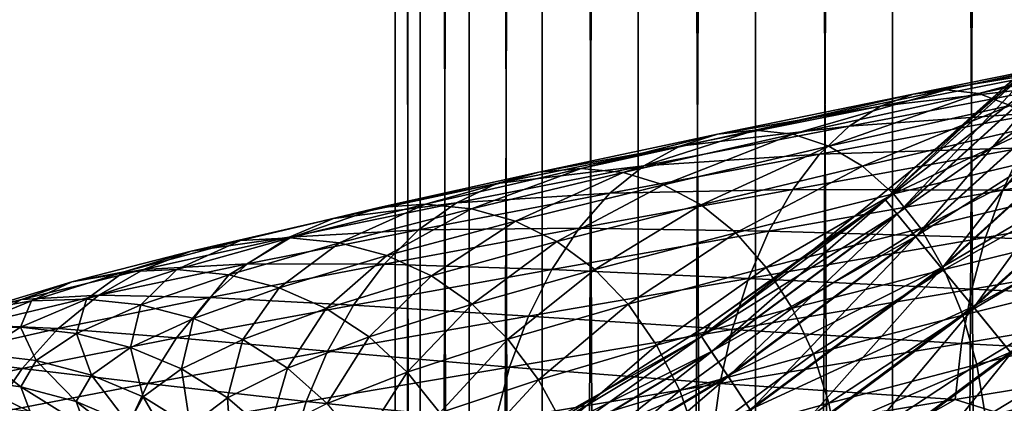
# Model space of a CAD drawing. Header units: metres. Extents: x -44 to 117, y -432 to 89.
# Tile 604 of 656: x -15.64 to -8.66, y -219.23 to -216.51. Entities that reach past the tile are written whole.
import ezdxf

# ---------------------------------------------------------------- set-up
doc = ezdxf.new("R2010")
doc.units = ezdxf.units.M
doc.layers.add('solid_125568', color=7, linetype='CONTINUOUS')

msp = doc.modelspace()

# ---------------------------------------------------------------- linework, layer by layer
at = {"layer": 'solid_125568'}
for points in [[(-8.356239, -312.879852, 239.338547), (-8.356239, -118.084877, 204.990936), (-9.455857, -118.26503, 203.969254)], [(-9.455857, -313.059998, 238.316864), (-9.455857, -118.26503, 203.969254), (-10.427602, -118.466125, 202.828781)], [(-9.455857, -313.059998, 238.316864), (-8.356239, -312.879852, 239.338547), (-9.455857, -118.26503, 203.969254)], [(-10.427602, -313.261108, 237.176392), (-10.427602, -118.466125, 202.828781), (-11.25833, -118.685455, 201.5849)], [(-10.427602, -313.261108, 237.176392), (-9.455857, -313.059998, 238.316864), (-10.427602, -118.466125, 202.828781)], [(-11.25833, -313.480438, 235.93251), (-11.25833, -118.685455, 201.5849), (-11.93681, -118.920044, 200.254456)], [(-11.25833, -313.480438, 235.93251), (-10.427602, -313.261108, 237.176392), (-11.25833, -118.685455, 201.5849)], [(-11.93681, -313.715027, 234.602066), (-11.93681, -118.920044, 200.254456), (-12.453864, -119.166733, 198.855453)], [(-11.93681, -313.715027, 234.602066), (-11.25833, -313.480438, 235.93251), (-11.93681, -118.920044, 200.254456)], [(-12.453864, -313.9617, 233.203064), (-12.453864, -119.166733, 198.855453), (-12.802501, -119.422173, 197.406784)], [(-12.453864, -313.9617, 233.203064), (-11.93681, -313.715027, 234.602066), (-12.453864, -119.166733, 198.855453)], [(-12.802501, -314.217133, 231.754395), (-12.802501, -119.422173, 197.406784), (-12.978006, -119.682907, 195.928055)], [(-12.802501, -314.217133, 231.754395), (-12.453864, -313.9617, 233.203064), (-12.802501, -119.422173, 197.406784)], [(-12.978006, -314.477875, 230.275665), (-12.978006, -119.682907, 195.928055), (-12.978006, -119.945427, 194.439255)], [(-12.978006, -314.477875, 230.275665), (-12.802501, -314.217133, 231.754395), (-12.978006, -119.682907, 195.928055)], [(-12.978006, -314.740387, 228.786865), (-12.978006, -119.945427, 194.439255), (-12.802501, -120.206169, 192.960526)], [(-12.978006, -314.740387, 228.786865), (-12.978006, -314.477875, 230.275665), (-12.978006, -119.945427, 194.439255)], [(-12.802501, -315.001129, 227.308136), (-12.978006, -314.740387, 228.786865), (-12.802501, -120.206169, 192.960526)], [(-12.802501, -315.001129, 227.308136), (-12.802501, -120.206169, 192.960526), (-12.453864, -120.461609, 191.511856)], [(-12.453864, -315.256592, 225.859467), (-12.802501, -315.001129, 227.308136), (-12.453864, -120.461609, 191.511856)], [(-12.453864, -315.256592, 225.859467), (-12.453864, -120.461609, 191.511856), (-11.93681, -120.70829, 190.112839)], [(-11.93681, -315.503265, 224.460449), (-12.453864, -315.256592, 225.859467), (-11.93681, -120.70829, 190.112839)], [(-11.93681, -315.503265, 224.460449), (-11.93681, -120.70829, 190.112839), (-11.25833, -120.942879, 188.782394)], [(-11.25833, -315.737854, 223.130005), (-11.93681, -315.503265, 224.460449), (-11.25833, -120.942879, 188.782394)], [(-11.25833, -315.737854, 223.130005), (-11.25833, -120.942879, 188.782394), (-10.427602, -121.162209, 187.538528)], [(-10.427602, -315.957184, 221.886139), (-11.25833, -315.737854, 223.130005), (-10.427602, -121.162209, 187.538528)], [(-10.427602, -315.957184, 221.886139), (-10.427602, -121.162209, 187.538528), (-9.455857, -121.363304, 186.398041)], [(-9.455857, -316.158295, 220.745651), (-10.427602, -315.957184, 221.886139), (-9.455857, -121.363304, 186.398041)], [(-9.455857, -316.158295, 220.745651), (-9.455857, -121.363304, 186.398041), (-8.356239, -121.543457, 185.376373)], [(-8.356239, -316.33844, 219.723969), (-9.455857, -316.158295, 220.745651), (-8.356239, -121.543457, 185.376373)], [(-8.303353, -216.69664, 450.53775), (-9.318127, -217.575668, 450), (-9.506147, -217.786789, 450.53775)], [(-8.303353, -216.69664, 450.53775), (-9.506147, -217.786789, 450.53775), (-8.213643, -216.786362, 451.072662)], [(-8.652959, -216.978928, 450), (-8.302268, -216.697739, 449.452484), (-9.505175, -217.787979, 449.452484)], [(-9.42373, -217.887222, 448.917908), (-9.505175, -217.787979, 449.452484), (-8.302268, -216.697739, 449.452484)], [(-8.211489, -216.788513, 448.917908), (-9.42373, -217.887222, 448.917908), (-8.302268, -216.697739, 449.452484)], [(-8.303353, -216.69664, 450.53775), (-8.652959, -216.978928, 450), (-9.318127, -217.575668, 450)], [(-7.818278, -216.737244, 961.730774), (-9.309983, -217.038788, 960.789673), (-8.01251, -216.824783, 962.082886)], [(-9.076438, -217.008865, 960.450745), (-9.309983, -217.038788, 960.789673), (-7.818278, -216.737244, 961.730774)], [(-7.622154, -216.705948, 961.369019), (-9.076438, -217.008865, 960.450745), (-7.818278, -216.737244, 961.730774)], [(-8.84597, -217.035309, 960.110229), (-9.076438, -217.008865, 960.450745), (-7.622154, -216.705948, 961.369019)], [(-7.428681, -216.731247, 961.006042), (-8.84597, -217.035309, 960.110229), (-7.622154, -216.705948, 961.369019)], [(-8.623734, -217.118408, 959.776367), (-8.84597, -217.035309, 960.110229), (-7.428681, -216.731247, 961.006042)], [(-8.01251, -216.824783, 962.082886), (-9.541183, -217.124695, 961.119141), (-8.199882, -216.968109, 962.417053)], [(-9.309983, -217.038788, 960.789673), (-9.541183, -217.124695, 961.119141), (-8.01251, -216.824783, 962.082886)], [(-9.506147, -217.786789, 450.53775), (-9.425663, -217.884872, 451.072662), (-8.213643, -216.786362, 451.072662)], [(-8.213643, -216.786362, 451.072662), (-9.425663, -217.884872, 451.072662), (-8.06581, -216.934189, 451.581116)], [(-9.290188, -218.049942, 448.410065), (-9.42373, -217.887222, 448.917908), (-8.211489, -216.788513, 448.917908)], [(-8.06264, -216.937363, 448.410065), (-9.290188, -218.049942, 448.410065), (-8.211489, -216.788513, 448.917908)], [(-9.425663, -217.884872, 451.072662), (-9.293032, -218.046478, 451.581116), (-8.06581, -216.934189, 451.581116)], [(-8.06581, -216.934189, 451.581116), (-9.293032, -218.046478, 451.581116), (-7.863501, -217.136505, 452.050568)], [(-9.107841, -218.272141, 447.941406), (-9.290188, -218.049942, 448.410065), (-8.06264, -216.937363, 448.410065)], [(-7.859394, -217.14061, 447.941406), (-9.107841, -218.272141, 447.941406), (-8.06264, -216.937363, 448.410065)], [(-9.076438, -217.008865, 960.450745), (-10.42813, -217.294891, 959.383484), (-9.309983, -217.038788, 960.789673)], [(-10.163273, -217.322845, 959.069214), (-10.42813, -217.294891, 959.383484), (-9.076438, -217.008865, 960.450745)], [(-8.84597, -217.035309, 960.110229), (-10.163273, -217.322845, 959.069214), (-9.076438, -217.008865, 960.450745)], [(-9.907877, -217.40715, 958.760559), (-10.163273, -217.322845, 959.069214), (-8.84597, -217.035309, 960.110229)], [(-8.623734, -217.118408, 959.776367), (-9.907877, -217.40715, 958.760559), (-8.84597, -217.035309, 960.110229)], [(-8.199882, -216.968109, 962.417053), (-9.764216, -217.266159, 961.431335), (-8.37539, -217.166779, 962.724915)], [(-9.541183, -217.124695, 961.119141), (-9.764216, -217.266159, 961.431335), (-8.199882, -216.968109, 962.417053)], [(-9.318127, -217.575668, 450), (-8.652959, -216.978928, 450), (-9.505175, -217.787979, 449.452484)], [(-9.309983, -217.038788, 960.789673), (-10.696456, -217.322983, 959.695862), (-9.541183, -217.124695, 961.119141)], [(-10.42813, -217.294891, 959.383484), (-10.696456, -217.322983, 959.695862), (-9.309983, -217.038788, 960.789673)], [(-9.541183, -217.124695, 961.119141), (-10.962009, -217.406784, 959.998901), (-9.764216, -217.266159, 961.431335)], [(-10.696456, -217.322983, 959.695862), (-10.962009, -217.406784, 959.998901), (-9.541183, -217.124695, 961.119141)], [(-8.37539, -217.166779, 962.724915), (-9.97323, -217.462738, 961.718628), (-8.534886, -217.419037, 962.99884)], [(-9.764216, -217.266159, 961.431335), (-9.97323, -217.462738, 961.718628), (-8.37539, -217.166779, 962.724915)], [(-9.667994, -217.548111, 958.465088), (-9.907877, -217.40715, 958.760559), (-8.623734, -217.118408, 959.776367)], [(-8.414945, -217.258469, 959.457336), (-9.667994, -217.548111, 958.465088), (-8.623734, -217.118408, 959.776367)], [(-9.293032, -218.046478, 451.581116), (-9.111526, -218.267639, 452.050568), (-7.863501, -217.136505, 452.050568)], [(-7.863501, -217.136505, 452.050568), (-9.111526, -218.267639, 452.050568), (-7.611709, -217.38829, 452.469421)], [(-8.881191, -218.548309, 447.52356), (-9.107841, -218.272141, 447.941406), (-7.859394, -217.14061, 447.941406)], [(-7.606764, -217.393234, 447.52356), (-8.881191, -218.548309, 447.52356), (-7.859394, -217.14061, 447.941406)], [(-10.42813, -217.294891, 959.383484), (-11.661458, -217.564148, 958.178101), (-10.696456, -217.322983, 959.695862)], [(-11.365217, -217.594025, 957.893494), (-11.661458, -217.564148, 958.178101), (-10.42813, -217.294891, 959.383484)], [(-10.163273, -217.322845, 959.069214), (-11.365217, -217.594025, 957.893494), (-10.42813, -217.294891, 959.383484)], [(-9.764216, -217.266159, 961.431335), (-11.218184, -217.545883, 960.285522), (-9.97323, -217.462738, 961.718628)], [(-10.962009, -217.406784, 959.998901), (-11.218184, -217.545883, 960.285522), (-9.764216, -217.266159, 961.431335)], [(-9.449429, -217.74472, 958.189636), (-9.667994, -217.548111, 958.465088), (-8.414945, -217.258469, 959.457336)], [(-8.22467, -217.454529, 959.160522), (-9.449429, -217.74472, 958.189636), (-8.414945, -217.258469, 959.457336)], [(-10.696456, -217.322983, 959.695862), (-11.961518, -217.589996, 958.460266), (-10.962009, -217.406784, 959.998901)], [(-11.661458, -217.564148, 958.178101), (-11.961518, -217.589996, 958.460266), (-10.696456, -217.322983, 959.695862)], [(-11.07956, -217.679886, 957.613403), (-11.365217, -217.594025, 957.893494), (-10.163273, -217.322845, 959.069214)], [(-9.907877, -217.40715, 958.760559), (-11.07956, -217.679886, 957.613403), (-10.163273, -217.322845, 959.069214)], [(-10.962009, -217.406784, 959.998901), (-12.258412, -217.671249, 958.733398), (-11.218184, -217.545883, 960.285522)], [(-11.961518, -217.589996, 958.460266), (-12.258412, -217.671249, 958.733398), (-10.962009, -217.406784, 959.998901)], [(-10.811306, -217.822006, 957.344727), (-11.07956, -217.679886, 957.613403), (-9.907877, -217.40715, 958.760559)], [(-9.667994, -217.548111, 958.465088), (-10.811306, -217.822006, 957.344727), (-9.907877, -217.40715, 958.760559)], [(-8.534886, -217.419037, 962.99884), (-10.163267, -217.712708, 961.973633), (-8.676085, -217.717621, 963.234192)], [(-9.97323, -217.462738, 961.718628), (-10.163267, -217.712708, 961.973633), (-8.534886, -217.419037, 962.99884)], [(-9.111526, -218.267639, 452.050568), (-8.885627, -218.542908, 452.469421), (-7.611709, -217.38829, 452.469421)], [(-7.611709, -217.38829, 452.469421), (-8.885627, -218.542908, 452.469421), (-7.316644, -217.68335, 452.827362)], [(-8.615828, -218.871658, 447.16684), (-8.881191, -218.548309, 447.52356), (-7.606764, -217.393234, 447.52356)], [(-6.923314, -217.406464, 964.096313), (-8.676085, -217.717621, 963.234192), (-7.019741, -217.744629, 964.301453)], [(-8.534886, -217.419037, 962.99884), (-8.676085, -217.717621, 963.234192), (-6.923314, -217.406464, 964.096313)], [(-9.97323, -217.462738, 961.718628), (-11.45834, -217.739868, 960.548706), (-10.163267, -217.712708, 961.973633)], [(-11.218184, -217.545883, 960.285522), (-11.45834, -217.739868, 960.548706), (-9.97323, -217.462738, 961.718628)], [(-9.256039, -217.990875, 957.938721), (-9.449429, -217.74472, 958.189636), (-8.22467, -217.454529, 959.160522)], [(-8.056315, -217.70047, 958.890808), (-9.256039, -217.990875, 957.938721), (-8.22467, -217.454529, 959.160522)], [(-11.961518, -217.589996, 958.460266), (-13.092133, -217.840591, 957.097839), (-12.258412, -217.671249, 958.733398)], [(-12.763709, -217.817383, 956.848999), (-13.092133, -217.840591, 957.097839), (-11.961518, -217.589996, 958.460266)], [(-11.661458, -217.564148, 958.178101), (-12.763709, -217.817383, 956.848999), (-11.961518, -217.589996, 958.460266)], [(-12.439415, -217.849533, 956.597229), (-12.763709, -217.817383, 956.848999), (-11.661458, -217.564148, 958.178101)], [(-11.218184, -217.545883, 960.285522), (-12.544818, -217.807495, 958.991089), (-11.45834, -217.739868, 960.548706)], [(-12.258412, -217.671249, 958.733398), (-12.544818, -217.807495, 958.991089), (-11.218184, -217.545883, 960.285522)], [(-11.365217, -217.594025, 957.893494), (-12.439415, -217.849533, 956.597229), (-11.661458, -217.564148, 958.178101)], [(-10.566929, -218.019409, 957.093506), (-10.811306, -217.822006, 957.344727), (-9.667994, -217.548111, 958.465088)], [(-9.449429, -217.74472, 958.189636), (-10.566929, -218.019409, 957.093506), (-9.667994, -217.548111, 958.465088)], [(-10.014626, -218.135529, 450), (-9.318127, -217.575668, 450), (-9.505175, -217.787979, 449.452484)], [(-9.506147, -217.786789, 450.53775), (-9.318127, -217.575668, 450), (-10.014626, -218.135529, 450)], [(-12.126709, -217.937286, 956.348755), (-12.439415, -217.849533, 956.597229), (-11.365217, -217.594025, 957.893494)], [(-11.07956, -217.679886, 957.613403), (-12.126709, -217.937286, 956.348755), (-11.365217, -217.594025, 957.893494)], [(-12.258412, -217.671249, 958.733398), (-13.417028, -217.918839, 957.337952), (-12.544818, -217.807495, 958.991089)], [(-13.092133, -217.840591, 957.097839), (-13.417028, -217.918839, 957.337952), (-12.258412, -217.671249, 958.733398)], [(-11.833097, -218.080872, 956.109619), (-12.126709, -217.937286, 956.348755), (-11.07956, -217.679886, 957.613403)], [(-10.811306, -217.822006, 957.344727), (-11.833097, -218.080872, 956.109619), (-11.07956, -217.679886, 957.613403)], [(-10.163267, -217.712708, 961.973633), (-11.676769, -217.987015, 960.781799), (-10.331503, -218.008881, 962.1922)], [(-11.45834, -217.739868, 960.548706), (-11.676769, -217.987015, 960.781799), (-10.163267, -217.712708, 961.973633)], [(-10.163267, -217.712708, 961.973633), (-10.331503, -218.008881, 962.1922), (-8.676085, -217.717621, 963.234192)], [(-8.676085, -217.717621, 963.234192), (-10.331503, -218.008881, 962.1922), (-8.796948, -218.053833, 963.427307)], [(-9.091079, -218.279221, 957.716614), (-9.256039, -217.990875, 957.938721), (-8.056315, -217.70047, 958.890808)], [(-7.912737, -217.988953, 958.652771), (-9.091079, -218.279221, 957.716614), (-8.056315, -217.70047, 958.890808)], [(-8.885627, -218.542908, 452.469421), (-8.620904, -218.865463, 452.827362), (-7.316644, -217.68335, 452.827362)], [(-8.676085, -217.717621, 963.234192), (-8.796948, -218.053833, 963.427307), (-7.019741, -217.744629, 964.301453)], [(-11.45834, -217.739868, 960.548706), (-12.813391, -217.998352, 959.227112), (-11.676769, -217.987015, 960.781799)], [(-12.544818, -217.807495, 958.991089), (-12.813391, -217.998352, 959.227112), (-11.45834, -217.739868, 960.548706)], [(-9.506147, -217.786789, 450.53775), (-10.740414, -218.656876, 450), (-10.810003, -218.753799, 450.53775)], [(-9.506147, -217.786789, 450.53775), (-10.810003, -218.753799, 450.53775), (-9.425663, -217.884872, 451.072662)], [(-10.014626, -218.135529, 450), (-9.505175, -217.787979, 449.452484), (-10.809152, -218.755081, 449.452484)], [(-10.737826, -218.861816, 448.917908), (-10.809152, -218.755081, 449.452484), (-9.505175, -217.787979, 449.452484)], [(-9.506147, -217.786789, 450.53775), (-10.014626, -218.135529, 450), (-10.740414, -218.656876, 450)], [(-9.42373, -217.887222, 448.917908), (-10.737826, -218.861816, 448.917908), (-9.505175, -217.787979, 449.452484)], [(-10.350698, -218.265945, 956.864014), (-10.566929, -218.019409, 957.093506), (-9.449429, -217.74472, 958.189636)], [(-9.256039, -217.990875, 957.938721), (-10.350698, -218.265945, 956.864014), (-9.449429, -217.74472, 958.189636)], [(-7.019741, -217.744629, 964.301453), (-8.796948, -218.053833, 963.427307), (-7.098121, -218.111679, 964.458679)], [(-13.092133, -217.840591, 957.097839), (-14.075714, -218.075546, 955.623962), (-13.417028, -217.918839, 957.337952)], [(-13.722616, -218.055405, 955.411194), (-14.075714, -218.075546, 955.623962), (-13.092133, -217.840591, 957.097839)], [(-12.544818, -217.807495, 958.991089), (-13.730448, -218.051773, 957.563721), (-12.813391, -217.998352, 959.227112)], [(-13.417028, -217.918839, 957.337952), (-13.730448, -218.051773, 957.563721), (-12.544818, -217.807495, 958.991089)], [(-12.763709, -217.817383, 956.848999), (-13.722616, -218.055405, 955.411194), (-13.092133, -217.840591, 957.097839)], [(-13.373911, -218.090179, 955.195068), (-13.722616, -218.055405, 955.411194), (-12.763709, -217.817383, 956.848999)], [(-12.439415, -217.849533, 956.597229), (-13.373911, -218.090179, 955.195068), (-12.763709, -217.817383, 956.848999)], [(-13.037666, -218.18013, 954.980835), (-13.373911, -218.090179, 955.195068), (-12.439415, -217.849533, 956.597229)], [(-12.126709, -217.937286, 956.348755), (-13.037666, -218.18013, 954.980835), (-12.439415, -217.849533, 956.597229)], [(-11.565655, -218.279282, 955.885315), (-11.833097, -218.080872, 956.109619), (-10.811306, -217.822006, 957.344727)], [(-10.566929, -218.019409, 957.093506), (-11.565655, -218.279282, 955.885315), (-10.811306, -217.822006, 957.344727)], [(-13.417028, -217.918839, 957.337952), (-14.424963, -218.150391, 955.828247), (-13.730448, -218.051773, 957.563721)], [(-14.075714, -218.075546, 955.623962), (-14.424963, -218.150391, 955.828247), (-13.417028, -217.918839, 957.337952)], [(-12.721994, -218.325455, 954.773804), (-13.037666, -218.18013, 954.980835), (-12.126709, -217.937286, 956.348755)], [(-11.833097, -218.080872, 956.109619), (-12.721994, -218.325455, 954.773804), (-12.126709, -217.937286, 956.348755)], [(-10.810003, -218.753799, 450.53775), (-10.739519, -218.859283, 451.072662), (-9.425663, -217.884872, 451.072662)], [(-9.425663, -217.884872, 451.072662), (-10.739519, -218.859283, 451.072662), (-9.293032, -218.046478, 451.581116)], [(-10.620876, -219.03685, 448.410065), (-10.737826, -218.861816, 448.917908), (-9.42373, -217.887222, 448.917908)], [(-9.290188, -218.049942, 448.410065), (-10.620876, -219.03685, 448.410065), (-9.42373, -217.887222, 448.917908)], [(-12.813391, -217.998352, 959.227112), (-14.024417, -218.239029, 957.769714), (-13.057732, -218.242172, 959.435425)], [(-13.730448, -218.051773, 957.563721), (-14.024417, -218.239029, 957.769714), (-12.813391, -217.998352, 959.227112)], [(-11.676769, -217.987015, 960.781799), (-13.057732, -218.242172, 959.435425), (-11.870142, -218.280212, 960.980896)], [(-12.813391, -217.998352, 959.227112), (-13.057732, -218.242172, 959.435425), (-11.676769, -217.987015, 960.781799)], [(-11.676769, -217.987015, 960.781799), (-11.870142, -218.280212, 960.980896), (-10.331503, -218.008881, 962.1922)], [(-10.331503, -218.008881, 962.1922), (-11.870142, -218.280212, 960.980896), (-10.475448, -218.34259, 962.37085)], [(-10.331503, -218.008881, 962.1922), (-10.475448, -218.34259, 962.37085), (-8.796948, -218.053833, 963.427307)], [(-10.16623, -218.554245, 956.660034), (-10.350698, -218.265945, 956.864014), (-9.256039, -217.990875, 957.938721)], [(-9.091079, -218.279221, 957.716614), (-10.16623, -218.554245, 956.660034), (-9.256039, -217.990875, 957.938721)], [(-8.957634, -218.602325, 957.52771), (-9.091079, -218.279221, 957.716614), (-7.912737, -217.988953, 958.652771)], [(-7.796608, -218.312531, 958.451111), (-8.957634, -218.602325, 957.52771), (-7.912737, -217.988953, 958.652771)], [(-14.075714, -218.075546, 955.623962), (-14.899809, -218.295731, 954.054016), (-14.424963, -218.150391, 955.828247)], [(-14.526038, -218.278992, 953.879761), (-14.899809, -218.295731, 954.054016), (-14.075714, -218.075546, 955.623962)], [(-13.730448, -218.051773, 957.563721), (-14.761875, -218.279572, 956.01947), (-14.024417, -218.239029, 957.769714)], [(-14.424963, -218.150391, 955.828247), (-14.761875, -218.279572, 956.01947), (-13.730448, -218.051773, 957.563721)], [(-13.722616, -218.055405, 955.411194), (-14.526038, -218.278992, 953.879761), (-14.075714, -218.075546, 955.623962)], [(-14.156871, -218.316757, 953.701599), (-14.526038, -218.278992, 953.879761), (-13.722616, -218.055405, 955.411194)], [(-13.373911, -218.090179, 955.195068), (-14.156871, -218.316757, 953.701599), (-13.722616, -218.055405, 955.411194)], [(-12.43449, -218.525085, 954.578552), (-12.721994, -218.325455, 954.773804), (-11.833097, -218.080872, 956.109619)], [(-11.565655, -218.279282, 955.885315), (-12.43449, -218.525085, 954.578552), (-11.833097, -218.080872, 956.109619)], [(-11.329015, -218.526367, 955.679443), (-11.565655, -218.279282, 955.885315), (-10.566929, -218.019409, 957.093506)], [(-10.350698, -218.265945, 956.864014), (-11.329015, -218.526367, 955.679443), (-10.566929, -218.019409, 957.093506)], [(-10.739519, -218.859283, 451.072662), (-10.623367, -219.033127, 451.581116), (-9.293032, -218.046478, 451.581116)], [(-9.293032, -218.046478, 451.581116), (-10.623367, -219.033127, 451.581116), (-9.111526, -218.267639, 452.050568)], [(-10.461186, -219.275848, 447.941406), (-10.620876, -219.03685, 448.410065), (-9.290188, -218.049942, 448.410065)], [(-8.796948, -218.053833, 963.427307), (-10.475448, -218.34259, 962.37085), (-8.89512, -218.418915, 963.574646)], [(-9.107841, -218.272141, 447.941406), (-10.461186, -219.275848, 447.941406), (-9.290188, -218.049942, 448.410065)], [(-8.796948, -218.053833, 963.427307), (-8.89512, -218.418915, 963.574646), (-7.098121, -218.111679, 964.458679)], [(-14.424963, -218.150391, 955.828247), (-15.269454, -218.36676, 954.220154), (-14.761875, -218.279572, 956.01947)], [(-14.899809, -218.295731, 954.054016), (-15.269454, -218.36676, 954.220154), (-14.424963, -218.150391, 955.828247)], [(-13.800898, -218.40921, 953.523865), (-14.156871, -218.316757, 953.701599), (-13.373911, -218.090179, 955.195068)], [(-13.037666, -218.18013, 954.980835), (-13.800898, -218.40921, 953.523865), (-13.373911, -218.090179, 955.195068)], [(-10.740414, -218.656876, 450), (-10.014626, -218.135529, 450), (-10.809152, -218.755081, 449.452484)], [(-7.098121, -218.111679, 964.458679), (-8.89512, -218.418915, 963.574646), (-7.156451, -218.498795, 964.564331)], [(-13.466742, -218.556519, 953.351074), (-13.800898, -218.40921, 953.523865), (-13.037666, -218.18013, 954.980835)], [(-12.721994, -218.325455, 954.773804), (-13.466742, -218.556519, 953.351074), (-13.037666, -218.18013, 954.980835)], [(-14.761875, -218.279572, 956.01947), (-15.62604, -218.491791, 954.374512), (-15.077939, -218.462799, 956.192932)], [(-15.269454, -218.36676, 954.220154), (-15.62604, -218.491791, 954.374512), (-14.761875, -218.279572, 956.01947)], [(-14.526038, -218.278992, 953.879761), (-15.164961, -218.489349, 952.271423), (-14.899809, -218.295731, 954.054016)], [(-14.779512, -218.530396, 952.133118), (-15.164961, -218.489349, 952.271423), (-14.526038, -218.278992, 953.879761)], [(-14.024417, -218.239029, 957.769714), (-15.077939, -218.462799, 956.192932), (-14.291923, -218.479004, 957.950623)], [(-14.761875, -218.279572, 956.01947), (-15.077939, -218.462799, 956.192932), (-14.024417, -218.239029, 957.769714)], [(-14.156871, -218.316757, 953.701599), (-14.779512, -218.530396, 952.133118), (-14.526038, -218.278992, 953.879761)], [(-14.024417, -218.239029, 957.769714), (-14.291923, -218.479004, 957.950623), (-13.057732, -218.242172, 959.435425)], [(-13.057732, -218.242172, 959.435425), (-14.291923, -218.479004, 957.950623), (-13.274045, -218.53186, 959.612427)], [(-13.057732, -218.242172, 959.435425), (-13.274045, -218.53186, 959.612427), (-11.870142, -218.280212, 960.980896)], [(-11.870142, -218.280212, 960.980896), (-13.274045, -218.53186, 959.612427), (-12.03554, -218.610886, 961.1427)], [(-12.180097, -218.772888, 954.398376), (-12.43449, -218.525085, 954.578552), (-11.565655, -218.279282, 955.885315)], [(-11.329015, -218.526367, 955.679443), (-12.180097, -218.772888, 954.398376), (-11.565655, -218.279282, 955.885315)], [(-11.870142, -218.280212, 960.980896), (-12.03554, -218.610886, 961.1427), (-10.475448, -218.34259, 962.37085)], [(-11.12711, -218.814743, 955.495605), (-11.329015, -218.526367, 955.679443), (-10.350698, -218.265945, 956.864014)], [(-10.16623, -218.554245, 956.660034), (-11.12711, -218.814743, 955.495605), (-10.350698, -218.265945, 956.864014)], [(-10.623367, -219.033127, 451.581116), (-10.464415, -219.271011, 452.050568), (-9.111526, -218.267639, 452.050568)], [(-9.111526, -218.267639, 452.050568), (-10.464415, -219.271011, 452.050568), (-8.885627, -218.542908, 452.469421)], [(-10.262697, -219.572906, 447.52356), (-10.461186, -219.275848, 447.941406), (-9.107841, -218.272141, 447.941406)], [(-8.881191, -218.548309, 447.52356), (-10.262697, -219.572906, 447.52356), (-9.107841, -218.272141, 447.941406)], [(-10.016984, -218.876907, 956.485657), (-10.16623, -218.554245, 956.660034), (-9.091079, -218.279221, 957.716614)], [(-8.957634, -218.602325, 957.52771), (-10.016984, -218.876907, 956.485657), (-9.091079, -218.279221, 957.716614)], [(-14.899809, -218.295731, 954.054016), (-15.555172, -218.502335, 952.405151), (-15.269454, -218.36676, 954.220154)], [(-15.164961, -218.489349, 952.271423), (-15.555172, -218.502335, 952.405151), (-14.899809, -218.295731, 954.054016)], [(-14.407842, -218.625641, 951.993835), (-14.779512, -218.530396, 952.133118), (-14.156871, -218.316757, 953.701599)], [(-13.800898, -218.40921, 953.523865), (-14.407842, -218.625641, 951.993835), (-14.156871, -218.316757, 953.701599)], [(-13.162433, -218.757614, 953.186951), (-13.466742, -218.556519, 953.351074), (-12.721994, -218.325455, 954.773804)], [(-12.43449, -218.525085, 954.578552), (-13.162433, -218.757614, 953.186951), (-12.721994, -218.325455, 954.773804)], [(-10.475448, -218.34259, 962.37085), (-12.03554, -218.610886, 961.1427), (-10.592308, -218.705154, 962.506348)], [(-10.475448, -218.34259, 962.37085), (-10.592308, -218.705154, 962.506348), (-8.89512, -218.418915, 963.574646)], [(-8.858746, -218.952759, 957.376404), (-8.957634, -218.602325, 957.52771), (-7.796608, -218.312531, 958.451111)], [(-7.710554, -218.663818, 958.290466), (-8.858746, -218.952759, 957.376404), (-7.796608, -218.312531, 958.451111)], [(-15.269454, -218.36676, 954.220154), (-15.941027, -218.569214, 952.53125), (-15.62604, -218.491791, 954.374512)], [(-15.555172, -218.502335, 952.405151), (-15.941027, -218.569214, 952.53125), (-15.269454, -218.36676, 954.220154)], [(-14.058986, -218.775208, 951.857056), (-14.407842, -218.625641, 951.993835), (-13.800898, -218.40921, 953.523865)], [(-13.466742, -218.556519, 953.351074), (-14.058986, -218.775208, 951.857056), (-13.800898, -218.40921, 953.523865)], [(-8.89512, -218.418915, 963.574646), (-10.592308, -218.705154, 962.506348), (-8.968138, -218.804077, 963.672791)], [(-8.89512, -218.418915, 963.574646), (-8.968138, -218.804077, 963.672791), (-7.156451, -218.498795, 964.564331)], [(-15.62604, -218.491791, 954.374512), (-16.313248, -218.689728, 952.646912), (-15.960616, -218.670563, 954.513428)], [(-15.941027, -218.569214, 952.53125), (-16.313248, -218.689728, 952.646912), (-15.62604, -218.491791, 954.374512)], [(-15.077939, -218.462799, 956.192932), (-15.960616, -218.670563, 954.513428), (-15.365605, -218.698471, 956.344238)], [(-15.62604, -218.491791, 954.374512), (-15.960616, -218.670563, 954.513428), (-15.077939, -218.462799, 956.192932)], [(-15.164961, -218.489349, 952.271423), (-15.633635, -218.688049, 950.604492), (-15.555172, -218.502335, 952.405151)], [(-15.236234, -218.732666, 950.507629), (-15.633635, -218.688049, 950.604492), (-15.164961, -218.489349, 952.271423)], [(-15.077939, -218.462799, 956.192932), (-15.365605, -218.698471, 956.344238), (-14.291923, -218.479004, 957.950623)], [(-14.291923, -218.479004, 957.950623), (-15.365605, -218.698471, 956.344238), (-14.528745, -218.764725, 958.103271)], [(-14.779512, -218.530396, 952.133118), (-15.236234, -218.732666, 950.507629), (-15.164961, -218.489349, 952.271423)], [(-14.291923, -218.479004, 957.950623), (-14.528745, -218.764725, 958.103271), (-13.274045, -218.53186, 959.612427)], [(-7.156451, -218.498795, 964.564331), (-8.968138, -218.804077, 963.672791), (-7.192709, -218.897141, 964.614685)], [(-15.555172, -218.502335, 952.405151), (-16.035906, -218.696991, 950.69635), (-15.941027, -218.569214, 952.53125)], [(-15.633635, -218.688049, 950.604492), (-16.035906, -218.696991, 950.69635), (-15.555172, -218.502335, 952.405151)], [(-14.853037, -218.830963, 950.408203), (-15.236234, -218.732666, 950.507629), (-14.779512, -218.530396, 952.133118)], [(-14.407842, -218.625641, 951.993835), (-14.853037, -218.830963, 950.408203), (-14.779512, -218.530396, 952.133118)], [(-13.274045, -218.53186, 959.612427), (-14.528745, -218.764725, 958.103271), (-13.45902, -218.858994, 959.75531)], [(-13.741318, -218.977951, 951.725647), (-14.058986, -218.775208, 951.857056), (-13.466742, -218.556519, 953.351074)], [(-13.162433, -218.757614, 953.186951), (-13.741318, -218.977951, 951.725647), (-13.466742, -218.556519, 953.351074)], [(-13.274045, -218.53186, 959.612427), (-13.45902, -218.858994, 959.75531), (-12.03554, -218.610886, 961.1427)], [(-12.893167, -219.006302, 953.034241), (-13.162433, -218.757614, 953.186951), (-12.43449, -218.525085, 954.578552)], [(-12.180097, -218.772888, 954.398376), (-12.893167, -219.006302, 953.034241), (-12.43449, -218.525085, 954.578552)], [(-11.963022, -219.061447, 954.236389), (-12.180097, -218.772888, 954.398376), (-11.329015, -218.526367, 955.679443)], [(-11.12711, -218.814743, 955.495605), (-11.963022, -219.061447, 954.236389), (-11.329015, -218.526367, 955.679443)], [(-10.963739, -219.136993, 955.337341), (-11.12711, -218.814743, 955.495605), (-10.16623, -218.554245, 956.660034)], [(-10.016984, -218.876907, 956.485657), (-10.963739, -219.136993, 955.337341), (-10.16623, -218.554245, 956.660034)], [(-10.464415, -219.271011, 452.050568), (-10.266582, -219.567093, 452.469421), (-8.885627, -218.542908, 452.469421)], [(-8.885627, -218.542908, 452.469421), (-10.266582, -219.567093, 452.469421), (-8.620904, -218.865463, 452.827362)], [(-10.030306, -219.9207, 447.16684), (-10.262697, -219.572906, 447.52356), (-8.881191, -218.548309, 447.52356)], [(-8.615828, -218.871658, 447.16684), (-10.030306, -219.9207, 447.16684), (-8.881191, -218.548309, 447.52356)], [(-14.493396, -218.983002, 950.308777), (-14.853037, -218.830963, 950.408203), (-14.407842, -218.625641, 951.993835)], [(-14.058986, -218.775208, 951.857056), (-14.493396, -218.983002, 950.308777), (-14.407842, -218.625641, 951.993835)], [(-12.03554, -218.610886, 961.1427), (-13.45902, -218.858994, 959.75531), (-12.169767, -218.970428, 961.264465)], [(-12.03554, -218.610886, 961.1427), (-12.169767, -218.970428, 961.264465), (-10.592308, -218.705154, 962.506348)], [(-9.906383, -219.226471, 956.344971), (-10.016984, -218.876907, 956.485657), (-8.957634, -218.602325, 957.52771)], [(-8.858746, -218.952759, 957.376404), (-9.906383, -219.226471, 956.344971), (-8.957634, -218.602325, 957.52771)], [(-15.960616, -218.670563, 954.513428), (-16.265182, -218.901535, 954.633118), (-15.365605, -218.698471, 956.344238)], [(-15.365605, -218.698471, 956.344238), (-16.265182, -218.901535, 954.633118), (-15.620275, -218.979752, 956.470581)], [(-15.633635, -218.688049, 950.604492), (-15.926465, -218.876678, 948.897583), (-16.035906, -218.696991, 950.69635)], [(-15.521579, -218.925125, 948.843079), (-15.926465, -218.876678, 948.897583), (-15.633635, -218.688049, 950.604492)], [(-15.236234, -218.732666, 950.507629), (-15.521579, -218.925125, 948.843079), (-15.633635, -218.688049, 950.604492)], [(-15.365605, -218.698471, 956.344238), (-15.620275, -218.979752, 956.470581), (-14.528745, -218.764725, 958.103271)], [(-10.592308, -218.705154, 962.506348), (-12.169767, -218.970428, 961.264465), (-10.679195, -219.087875, 962.59552)], [(-11.493361, -219.138138, 450), (-10.740414, -218.656876, 450), (-10.809152, -218.755081, 449.452484)], [(-10.810003, -218.753799, 450.53775), (-10.740414, -218.656876, 450), (-11.493361, -219.138138, 450)], [(-10.592308, -218.705154, 962.506348), (-10.679195, -219.087875, 962.59552), (-8.968138, -218.804077, 963.672791)], [(-8.797458, -219.323135, 957.26709), (-8.858746, -218.952759, 957.376404), (-7.710554, -218.663818, 958.290466)], [(-7.657204, -219.03537, 958.175598), (-8.797458, -219.323135, 957.26709), (-7.710554, -218.663818, 958.290466)], [(-14.528745, -218.764725, 958.103271), (-15.620275, -218.979752, 956.470581), (-14.731215, -219.087814, 958.225342)], [(-15.131166, -219.026688, 948.784546), (-15.521579, -218.925125, 948.843079), (-15.236234, -218.732666, 950.507629)], [(-14.853037, -218.830963, 950.408203), (-15.131166, -219.026688, 948.784546), (-15.236234, -218.732666, 950.507629)], [(-14.528745, -218.764725, 958.103271), (-14.731215, -219.087814, 958.225342), (-13.45902, -218.858994, 959.75531)], [(-14.165935, -219.187592, 950.211243), (-14.493396, -218.983002, 950.308777), (-14.058986, -218.775208, 951.857056)], [(-13.741318, -218.977951, 951.725647), (-14.165935, -219.187592, 950.211243), (-14.058986, -218.775208, 951.857056)], [(-13.460229, -219.227692, 951.601746), (-13.741318, -218.977951, 951.725647), (-13.162433, -218.757614, 953.186951)], [(-12.893167, -219.006302, 953.034241), (-13.460229, -219.227692, 951.601746), (-13.162433, -218.757614, 953.186951)], [(-12.663383, -219.295166, 952.895508), (-12.893167, -219.006302, 953.034241), (-12.180097, -218.772888, 954.398376)], [(-11.963022, -219.061447, 954.236389), (-12.663383, -219.295166, 952.895508), (-12.180097, -218.772888, 954.398376)], [(-10.810003, -218.753799, 450.53775), (-11.493361, -219.138138, 450), (-12.202364, -219.588348, 450.53775)], [(-10.810003, -218.753799, 450.53775), (-12.202364, -219.588348, 450.53775), (-10.739519, -218.859283, 451.072662)], [(-11.493361, -219.138138, 450), (-10.809152, -218.755081, 449.452484), (-12.201641, -219.589706, 449.452484)], [(-12.141123, -219.702927, 448.917908), (-12.201641, -219.589706, 449.452484), (-10.809152, -218.755081, 449.452484)], [(-10.737826, -218.861816, 448.917908), (-12.141123, -219.702927, 448.917908), (-10.809152, -218.755081, 449.452484)], [(-14.764786, -219.181396, 948.723328), (-15.131166, -219.026688, 948.784546), (-14.853037, -218.830963, 950.408203)], [(-14.493396, -218.983002, 950.308777), (-14.764786, -219.181396, 948.723328), (-14.853037, -218.830963, 950.408203)], [(-11.787363, -219.383347, 954.095703), (-11.963022, -219.061447, 954.236389), (-11.12711, -218.814743, 955.495605)], [(-10.963739, -219.136993, 955.337341), (-11.787363, -219.383347, 954.095703), (-11.12711, -218.814743, 955.495605)], [(-8.968138, -218.804077, 963.672791), (-10.679195, -219.087875, 962.59552), (-9.013527, -219.200546, 963.718323)], [(-8.968138, -218.804077, 963.672791), (-9.013527, -219.200546, 963.718323), (-7.192709, -218.897141, 964.614685)], [(-16.265182, -218.901535, 954.633118), (-16.534815, -219.177963, 954.731506), (-15.620275, -218.979752, 956.470581)], [(-15.630695, -219.10936, 947.157654), (-16.038467, -219.0569, 947.169189), (-15.926465, -218.876678, 948.897583)], [(-15.521579, -218.925125, 948.843079), (-15.630695, -219.10936, 947.157654), (-15.926465, -218.876678, 948.897583)], [(-13.45902, -218.858994, 959.75531), (-14.731215, -219.087814, 958.225342), (-13.609091, -219.215027, 959.861572)], [(-13.45902, -218.858994, 959.75531), (-13.609091, -219.215027, 959.861572), (-12.169767, -218.970428, 961.264465)], [(-12.202364, -219.588348, 450.53775), (-12.142558, -219.700241, 451.072662), (-10.739519, -218.859283, 451.072662)], [(-10.739519, -218.859283, 451.072662), (-12.142558, -219.700241, 451.072662), (-10.623367, -219.033127, 451.581116)], [(-12.041891, -219.88858, 448.410065), (-12.141123, -219.702927, 448.917908), (-10.737826, -218.861816, 448.917908)], [(-10.620876, -219.03685, 448.410065), (-12.041891, -219.88858, 448.410065), (-10.737826, -218.861816, 448.917908)], [(-10.842669, -219.485657, 955.208496), (-10.963739, -219.136993, 955.337341), (-10.016984, -218.876907, 956.485657)], [(-9.906383, -219.226471, 956.344971), (-10.842669, -219.485657, 955.208496), (-10.016984, -218.876907, 956.485657)], [(-10.266582, -219.567093, 452.469421), (-10.034751, -219.914047, 452.827362), (-8.620904, -218.865463, 452.827362)], [(-8.620904, -218.865463, 452.827362), (-10.034751, -219.914047, 452.827362), (-8.323892, -219.227386, 453.115509)], [(-9.769745, -220.310654, 446.879974), (-10.030306, -219.9207, 447.16684), (-8.615828, -218.871658, 447.16684)], [(-8.318299, -219.234192, 446.879974), (-9.769745, -220.310654, 446.879974), (-8.615828, -218.871658, 447.16684)], [(-7.192709, -218.897141, 964.614685), (-9.013527, -219.200546, 963.718323), (-8.18831, -219.456116, 964.151794)], [(-15.620275, -218.979752, 956.470581), (-16.534815, -219.177963, 954.731506), (-15.837967, -219.298401, 956.570068)], [(-15.620275, -218.979752, 956.470581), (-15.837967, -219.298401, 956.570068), (-14.731215, -219.087814, 958.225342)], [(-15.237497, -219.214386, 947.140442), (-15.630695, -219.10936, 947.157654), (-15.521579, -218.925125, 948.843079)], [(-15.131166, -219.026688, 948.784546), (-15.237497, -219.214386, 947.140442), (-15.521579, -218.925125, 948.843079)], [(-14.431212, -219.388016, 948.660583), (-14.764786, -219.181396, 948.723328), (-14.493396, -218.983002, 950.308777)], [(-14.165935, -219.187592, 950.211243), (-14.431212, -219.388016, 948.660583), (-14.493396, -218.983002, 950.308777)], [(-13.876178, -219.438538, 950.11731), (-14.165935, -219.187592, 950.211243), (-13.741318, -218.977951, 951.725647)], [(-13.460229, -219.227692, 951.601746), (-13.876178, -219.438538, 950.11731), (-13.741318, -218.977951, 951.725647)], [(-12.169767, -218.970428, 961.264465), (-13.609091, -219.215027, 959.861572), (-12.269542, -219.35025, 961.343262)], [(-12.169767, -218.970428, 961.264465), (-12.269542, -219.35025, 961.343262), (-10.679195, -219.087875, 962.59552)], [(-9.837853, -219.595535, 956.242065), (-9.906383, -219.226471, 956.344971), (-8.858746, -218.952759, 957.376404)], [(-8.797458, -219.323135, 957.26709), (-9.837853, -219.595535, 956.242065), (-8.858746, -218.952759, 957.376404)], [(-15.563323, -219.287354, 945.469788), (-15.969378, -219.230713, 945.438354), (-16.038467, -219.0569, 947.169189)], [(-15.630695, -219.10936, 947.157654), (-15.563323, -219.287354, 945.469788), (-16.038467, -219.0569, 947.169189)], [(-14.868536, -219.371948, 947.117981), (-15.237497, -219.214386, 947.140442), (-15.131166, -219.026688, 948.784546)], [(-14.764786, -219.181396, 948.723328), (-14.868536, -219.371948, 947.117981), (-15.131166, -219.026688, 948.784546)], [(-13.220337, -219.516968, 951.487549), (-13.460229, -219.227692, 951.601746), (-12.893167, -219.006302, 953.034241)], [(-12.663383, -219.295166, 952.895508), (-13.220337, -219.516968, 951.487549), (-12.893167, -219.006302, 953.034241)], [(-12.142558, -219.700241, 451.072662), (-12.044004, -219.884613, 451.581116), (-10.623367, -219.033127, 451.581116)], [(-10.623367, -219.033127, 451.581116), (-12.044004, -219.884613, 451.581116), (-10.464415, -219.271011, 452.050568)], [(-11.906396, -220.142075, 447.941406), (-12.041891, -219.88858, 448.410065), (-10.620876, -219.03685, 448.410065)], [(-10.461186, -219.275848, 447.941406), (-11.906396, -220.142075, 447.941406), (-10.620876, -219.03685, 448.410065)], [(-7.657204, -219.03537, 958.175598), (-8.350144, -219.588882, 957.56842), (-8.797458, -219.323135, 957.26709)], [(-14.731215, -219.087814, 958.225342), (-15.837967, -219.298401, 956.570068), (-14.895444, -219.439911, 958.314575)], [(-15.171781, -219.395996, 945.493958), (-15.563323, -219.287354, 945.469788), (-15.630695, -219.10936, 947.157654)], [(-15.237497, -219.214386, 947.140442), (-15.171781, -219.395996, 945.493958), (-15.630695, -219.10936, 947.157654)], [(-14.731215, -219.087814, 958.225342), (-14.895444, -219.439911, 958.314575), (-13.609091, -219.215027, 959.861572)], [(-12.477425, -219.61676, 952.773621), (-12.663383, -219.295166, 952.895508), (-11.963022, -219.061447, 954.236389)], [(-11.787363, -219.383347, 954.095703), (-12.477425, -219.61676, 952.773621), (-11.963022, -219.061447, 954.236389)], [(-10.679195, -219.087875, 962.59552), (-12.269542, -219.35025, 961.343262), (-10.733207, -219.482056, 962.635193)], [(-10.679195, -219.087875, 962.59552), (-10.733207, -219.482056, 962.635193), (-9.013527, -219.200546, 963.718323)], [(-14.53264, -219.58075, 947.090393), (-14.868536, -219.371948, 947.117981), (-14.764786, -219.181396, 948.723328)], [(-14.431212, -219.388016, 948.660583), (-14.53264, -219.58075, 947.090393), (-14.764786, -219.181396, 948.723328)], [(-14.136047, -219.640305, 948.59729), (-14.431212, -219.388016, 948.660583), (-14.165935, -219.187592, 950.211243)], [(-13.876178, -219.438538, 950.11731), (-14.136047, -219.640305, 948.59729), (-14.165935, -219.187592, 950.211243)], [(-12.27126, -219.577942, 450), (-11.493361, -219.138138, 450), (-12.201641, -219.589706, 449.452484)], [(-12.202364, -219.588348, 450.53775), (-11.493361, -219.138138, 450), (-12.27126, -219.577942, 450)], [(-11.657184, -219.731125, 953.979736), (-11.787363, -219.383347, 954.095703), (-10.963739, -219.136993, 955.337341)], [(-10.842669, -219.485657, 955.208496), (-11.657184, -219.731125, 953.979736), (-10.963739, -219.136993, 955.337341)], [(-14.804403, -219.556549, 945.510254), (-15.171781, -219.395996, 945.493958), (-15.237497, -219.214386, 947.140442)], [(-14.868536, -219.371948, 947.117981), (-14.804403, -219.556549, 945.510254), (-15.237497, -219.214386, 947.140442)], [(-13.609091, -219.215027, 959.861572), (-14.895444, -219.439911, 958.314575), (-13.720619, -219.591476, 959.928772)], [(-13.609091, -219.215027, 959.861572), (-13.720619, -219.591476, 959.928772), (-12.269542, -219.35025, 961.343262)], [(-10.767668, -219.853333, 955.112732), (-10.842669, -219.485657, 955.208496), (-9.906383, -219.226471, 956.344971)], [(-9.837853, -219.595535, 956.242065), (-10.767668, -219.853333, 955.112732), (-9.906383, -219.226471, 956.344971)], [(-9.013527, -219.200546, 963.718323), (-10.733207, -219.482056, 962.635193), (-9.98103, -219.749344, 963.139465)], [(-9.013527, -219.200546, 963.718323), (-9.98103, -219.749344, 963.139465), (-8.18831, -219.456116, 964.151794)]]:
    msp.add_3dface(points, dxfattribs=at)

doc.saveas('drawing.dxf')
